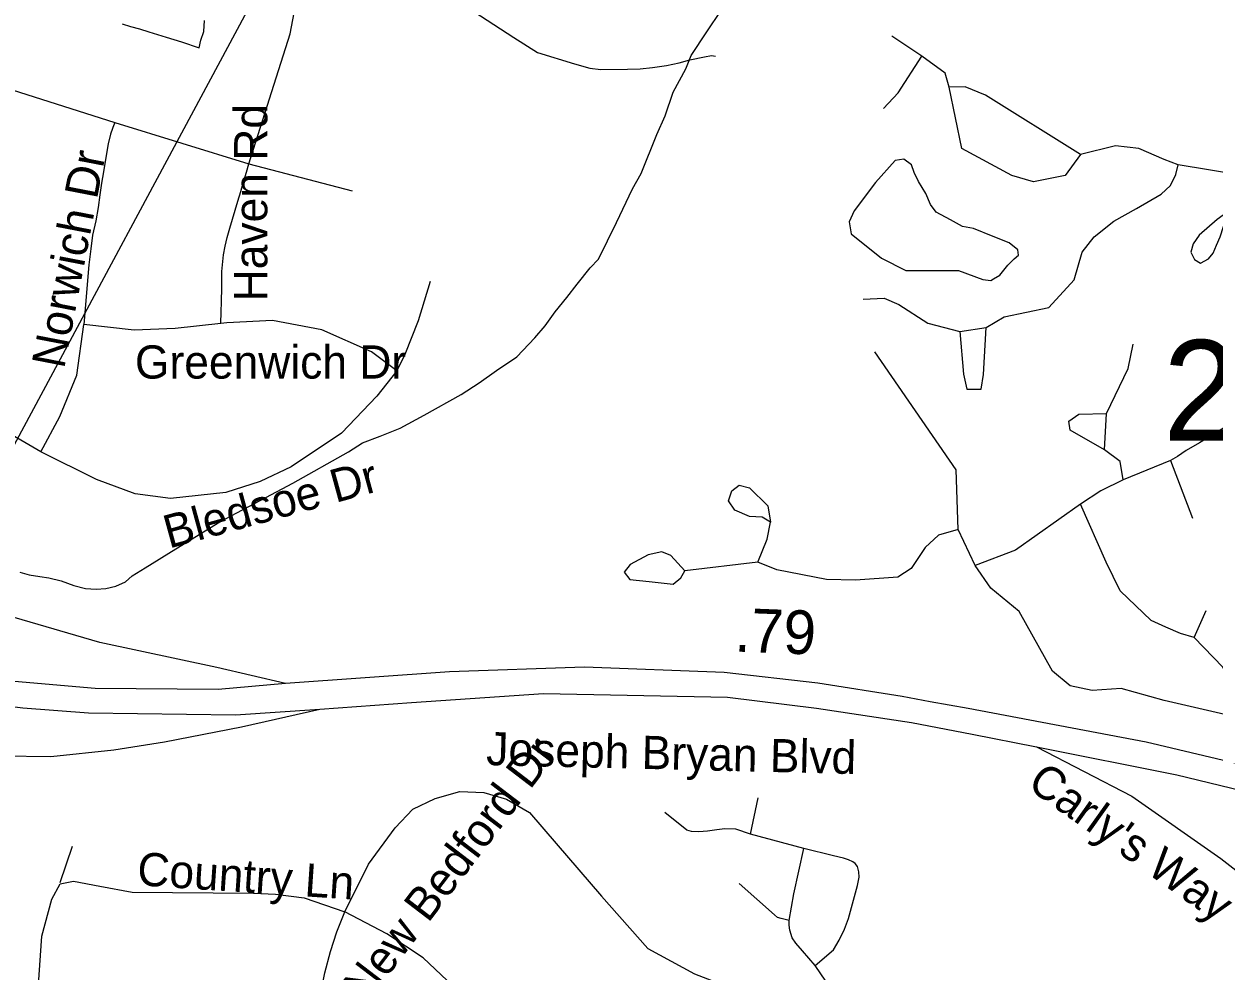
# Model space of a CAD drawing. Extents: x 1662474 to 1856135, y 779280 to 917889.
# Drawn here: x 1736868 to 1740276, y 861632 to 864344 of the extents above; entities that cross this region are included whole.
import ezdxf

# ---------------------------------------------------------------- set-up
doc = ezdxf.new("R2010")
doc.units = 0
for name, color, linetype in [('Cogo Default Point CELL', 7, 'Continuous'), ('Exist Hydrographic Creek Single Shore', 7, 'Continuous'), ('Exist Hydrographic Misc Water Feature', 7, 'Continuous'), ('Exist Hydrographic Pond Under 1500 Sq Ft', 7, 'Continuous'), ('Exist Road Non-System Type 51', 7, 'Continuous'), ('Exist Road Non-System Type 51 Label', 7, 'Continuous'), ('Exist Road Primary Interstate Ramp 1 Lane Attributed', 7, 'Continuous'), ('Exist Road Secondary Mileage Tenths English Label', 7, 'Continuous'), ('Exist Road Secondary Type 51 Divided Attributed', 7, 'Continuous'), ('Exist Road Secondary Type 51 Label', 7, 'Continuous'), ('Exist Vertical Profile Horizontal Axis Label Major', 7, 'Continuous')]:
    doc.layers.add(name, color=color, linetype=linetype)

msp = doc.modelspace()

# ---------------------------------------------------------------- linework, layer by layer
at = {"layer": 'Exist Hydrographic Creek Single Shore'}
for points in [[(1738489.5, 863644.9), (1738513.6, 863670.1), (1738564.9, 863775.4), (1738610.5, 863871.2), (1738636, 863915.6), (1738680.4, 864026.6), (1738704.5, 864080.6), (1738727.4, 864147.8), (1738763.5, 864215.2), (1738778.8, 864252.8), (1738823.9, 864321.1), (1738864.9, 864382.4)], [(1736856.5, 862773.8), (1736884, 862766.2), (1736914, 862761.2), (1736940.2, 862757.8), (1736975.6, 862749.4), (1737011.9, 862736.1), (1737045.2, 862727.1), (1737075.6, 862725), (1737102.6, 862727.1), (1737131.5, 862733.9), (1737158.9, 862746.2), (1737178, 862763.3), (1737215.8, 862786.2), (1737303.8, 862840.8), (1737429.8, 862918.4), (1737561, 862987.8), (1737638.6, 863029.2), (1737798, 863118.2), (1737837.4, 863144.4), (1737888, 863163.3), (1737946, 863186.7), (1738014.5, 863223.9), (1738120.2, 863282.5), (1738171.8, 863315.8), (1738221.9, 863351), (1738280.1, 863390.1), (1738330.8, 863444.9), (1738360.9, 863479.1), (1738389.5, 863519.2), (1738422.9, 863560.4), (1738452.2, 863598.2), (1738489.5, 863644.9)]]:
    msp.add_lwpolyline(points, dxfattribs=at)
at = {"layer": 'Exist Hydrographic Misc Water Feature'}
msp.add_lwpolyline([(1738099, 864417.4), (1738271.2, 864304.7), (1738338.9, 864261.4), (1738444.5, 864229.7), (1738488.4, 864217.3), (1738520.4, 864213.4), (1738596.4, 864214.4), (1738632.3, 864215.3), (1738668.4, 864218.6), (1738708.6, 864224.3), (1738744.5, 864231.8), (1738774.8, 864241.1), (1738817.1, 864249.2), (1738837.2, 864252.9), (1738848.4, 864251.1)], dxfattribs=at)
at = {"layer": 'Exist Hydrographic Pond Under 1500 Sq Ft'}
msp.add_lwpolyline([(1739409.3, 863940), (1739387.4, 863956.4), (1739362.8, 863952.3), (1739306.7, 863890), (1739245.8, 863808.8), (1739231.3, 863777), (1739237.1, 863742.2), (1739324.1, 863672.6), (1739393.7, 863637.8), (1739469.1, 863637.8), (1739544.5, 863637.8), (1739614.2, 863611.7), (1739636.3, 863609.3), (1739644.5, 863613.4), (1739662.3, 863624.3), (1739685.5, 863653), (1739703.3, 863670.8), (1739715.6, 863681.7), (1739714.2, 863696.7), (1739689.6, 863717.2), (1739643.1, 863735), (1739587.1, 863758.2), (1739555.6, 863763.7), (1739521.4, 863782.8), (1739480.4, 863804.7), (1739464, 863826.6), (1739450.3, 863858), (1739429.8, 863892.2), (1739417.5, 863918.1), (1739409.3, 863940)], dxfattribs=at)
at = {"layer": 'Exist Road Non-System Type 51'}
for p, q in [((1739439.1, 864250.9), (1739353.6, 864308.7)), ((1736612.1, 864225.4), (1737129, 864061)), ((1737129, 864061), (1737512.5, 863943)), ((1737512.5, 863943), (1737808.1, 863865.4)), ((1740359.6, 863908.9), (1740172.9, 863939.7)), ((1739547.8, 863463), (1739622.9, 863474.6)), ((1739961.9, 863124.4), (1739968.2, 863228.4)), ((1740151.1, 863093.2), (1740015.5, 863037.9)), ((1740151.1, 863093.2), (1740213.6, 862928.9)), ((1739591.6, 862793), (1739542.8, 862896.1)), ((1738969.4, 862802.2), (1738760.9, 862778.2)), ((1740218.9, 862586.9), (1740253.2, 862663.9)), ((1738949, 862024.2), (1738970.4, 862128)), ((1739101.4, 861982.7), (1738949, 862024.2)), ((1736972.4, 861885.8), (1737007.7, 861989.6))]:
    msp.add_line(p, q, dxfattribs=at)
for points in [[(1737512.5, 863943), (1737630.8, 864314.7), (1737646, 864395.5), (1737638.8, 864456.7), (1737608.9, 864557.2), (1737334.6, 865147.8), (1737067.4, 865063.2)], [(1737149.4, 864344.1), (1737173.9, 864336.1), (1737199.6, 864329.7), (1737225.8, 864321.2), (1737251.2, 864313), (1737276.1, 864305.8), (1737319.4, 864292.4), (1737369.9, 864275.4), (1737375.4, 864297), (1737383.2, 864322.2), (1737385.4, 864352.9)], [(1739329.6, 864101.4), (1739371.4, 864146), (1739439.1, 864250.9)], [(1739517.1, 864162.5), (1739505.8, 864202.4), (1739439.1, 864250.9)], [(1739893.4, 863969.6), (1739621.2, 864139.2), (1739562.8, 864163.6), (1739517.1, 864162.5)], [(1739893.4, 863969.6), (1739849.6, 863909.5), (1739758.8, 863891.9), (1739697.1, 863909.5), (1739553.5, 863986.9), (1739517.1, 864162.5)], [(1737129, 864061), (1737122.9, 864046.7), (1737122, 864044.5), (1737116.8, 864028.2), (1737116.6, 864027.8), (1737110.2, 864000), (1737101.4, 863950), (1737096, 863919.9), (1737091.1, 863887.7), (1737085.5, 863854.2), (1737081.1, 863818.2), (1737074.1, 863780), (1737065, 863739.2), (1737060.1, 863700.1), (1737054.6, 863653.4), (1737039.6, 863482.8)], [(1740172.9, 863939.7), (1740132.9, 863955.7), (1740060.4, 863986.9), (1739993.1, 863994.2), (1739893.4, 863969.6)], [(1737432.4, 863486.1), (1737433.1, 863519.2), (1737434.2, 863548.1), (1737434.9, 863588.7), (1737435.4, 863634.6), (1737439.6, 863682.6), (1737444.4, 863707.5), (1737450.8, 863732.5), (1737458, 863758.5), (1737465.4, 863784.2), (1737472.9, 863810), (1737481.1, 863836.5), (1737489.1, 863863.5), (1737497, 863891.1), (1737505.4, 863919.2), (1737512.5, 863943)], [(1739622.9, 863474.6), (1739674.5, 863505.2), (1739802.6, 863531.9), (1739875.6, 863610.5), (1739898.4, 863689.9), (1739932.9, 863734.2), (1739989, 863778.8), (1740054.1, 863815.2), (1740124.6, 863856.2), (1740151.4, 863881.4), (1740166.1, 863912.7), (1740172.9, 863939.7)], [(1740322.6, 863811.4), (1740284.5, 863783.8), (1740233.1, 863739.2), (1740216, 863713.9), (1740209.4, 863689.9), (1740219.4, 863669.4), (1740237, 863658.9), (1740259.4, 863671.2), (1740273.2, 863687.7), (1740283.1, 863710.2), (1740292.9, 863734.4), (1740302.9, 863763.2), (1740313.9, 863789.5), (1740322.6, 863811.4)], [(1738031.2, 863605.9), (1737996.9, 863493.2), (1737959.1, 863396.7), (1737935.8, 863349.9)], [(1739271.6, 863555.7), (1739331, 863558.6), (1739373, 863540.2), (1739456.6, 863487.2), (1739547.8, 863463)], [(1737935.8, 863349.9), (1737863.6, 863404.5), (1737721.2, 863468), (1737580.6, 863494), (1737449.9, 863488), (1737432.4, 863486.1)], [(1736916.5, 863118.2), (1736971.6, 863219.2), (1737020.2, 863337.9), (1737039.6, 863482.8)], [(1737432.4, 863486.1), (1737301.6, 863471.9), (1737183.8, 863467), (1737039.6, 863482.8)], [(1739547.8, 863463), (1739558, 863341), (1739568.2, 863298.2), (1739608.9, 863298.2), (1739615.8, 863339.7), (1739622.9, 863474.6)], [(1739968.2, 863228.4), (1740030.1, 863357.5), (1740044.1, 863426.9)], [(1739542.8, 862896.1), (1739537, 863067), (1739304.8, 863405.2)], [(1737935.8, 863349.9), (1737879, 863278.2), (1737777.8, 863172.1), (1737633.9, 863075.1), (1737545.1, 863033.8), (1737446.2, 863001.6), (1737288, 862984.9), (1737186.9, 862998.4), (1737075.9, 863039.2), (1736916.5, 863118.2)], [(1736916.5, 863118.2), (1736783.8, 863196.1), (1736671.6, 863231.5), (1736578.2, 863235.8)], [(1739961.9, 863124.4), (1739863.5, 863180.1), (1739859.9, 863206.4), (1739888.6, 863226.6), (1739968.2, 863228.4)], [(1740339.6, 863208.7), (1740234.1, 863144.2), (1740196.1, 863122.4), (1740170.9, 863105.4), (1740151.1, 863093.2)], [(1740015.5, 863037.9), (1740006.9, 863090.9), (1739961.9, 863124.4)], [(1739005.8, 862916.9), (1738981.9, 862931), (1738945.4, 862933.7), (1738903.4, 862951.5), (1738885.9, 862978), (1738895.2, 863006.9), (1738916, 863022.9), (1738945.4, 863015), (1738998.4, 862964.1), (1739005.8, 862916.9)], [(1740015.5, 863037.9), (1739951.4, 863006.9), (1739893.1, 862968.9)], [(1739893.1, 862968.9), (1739707.1, 862836.9), (1739591.6, 862793)], [(1740218.9, 862586.9), (1740179.2, 862598.2), (1740137.5, 862616.1), (1740095.8, 862635.8), (1740007.4, 862720.2), (1739967.1, 862802.2), (1739893.1, 862968.9)], [(1738969.4, 862802.2), (1738996.6, 862868), (1739005.8, 862916.9)], [(1739542.8, 862896.1), (1739486.6, 862879.5), (1739449.1, 862844.2), (1739408.9, 862784.6), (1739370.4, 862759.7), (1739249.6, 862751.2), (1739166.2, 862752.6), (1739023.9, 862780.7), (1738969.4, 862802.2)], [(1738760.9, 862778.2), (1738720.5, 862821.4), (1738694.8, 862832.1), (1738655.6, 862823.9), (1738604.2, 862795.6), (1738586.6, 862774.1), (1738602.9, 862753.4), (1738658.2, 862746.8), (1738727.6, 862739.9), (1738749.1, 862757.5), (1738760.9, 862778.2)], [(1740331.2, 862361.2), (1740133.1, 862406.1), (1740009.6, 862440.5), (1739926.9, 862435.2), (1739863.5, 862448.9), (1739813.4, 862490.9), (1739718.1, 862661.8), (1739636.5, 862728.2), (1739591.6, 862793)], [(1740331.2, 862361.2), (1740337.5, 862401.7), (1740332.2, 862452.6), (1740316.8, 862478.5), (1740301, 862501.7), (1740218.9, 862586.9)], [(1737787.4, 861801.9), (1737855.1, 861938.2), (1737931.2, 862042.2), (1737982.1, 862095.4), (1738045.9, 862126.4), (1738116.6, 862146.5), (1738185.4, 862143.4), (1738249.9, 862124.5), (1738315.5, 862086.2), (1738392.6, 861997.5), (1738521.9, 861846.5), (1738655.1, 861696.4), (1738788.5, 861624.2), (1738892.6, 861584.1)], [(1738949, 862024.2), (1738906.9, 862037.8), (1738874.8, 862039.1), (1738852.4, 862036.5), (1738825.5, 862032.7), (1738800.5, 862030.8), (1738780, 862031.4), (1738766.6, 862035.2), (1738703.8, 862085.8)], [(1739059.6, 861776.4), (1739072.9, 861853.2), (1739101.4, 861982.7)], [(1739133.5, 861647.8), (1739186, 861692.6), (1739202.9, 861720), (1739217.7, 861751.9), (1739229.1, 861782.1), (1739254.7, 861877.2), (1739259.8, 861901.1), (1739258.7, 861915.9), (1739254.7, 861931.1), (1739248.7, 861940), (1739241.5, 861945.1), (1739229.2, 861950.6), (1739214.8, 861954.9), (1739186.4, 861962.1), (1739101.4, 861982.7)], [(1736929.6, 861406.4), (1736910, 861594), (1736919.8, 861731.6), (1736948.4, 861837.6), (1736972.5, 861881.4), (1737010.2, 861889.6), (1737085.9, 861875.2), (1737178.8, 861857.6), (1737526, 861854.7), (1737588.5, 861851.8), (1737670.9, 861841.6), (1737787.4, 861801.9)], [(1739059.6, 861776.4), (1739036.2, 861782.2), (1739026.3, 861785.7), (1739017.1, 861793.2), (1738915.8, 861882.3)], [(1737713.4, 861301.7), (1737707.8, 861426.6), (1737710, 861488.2), (1737721.6, 861584.4), (1737729.6, 861627.1), (1737746.2, 861688.2), (1737764.1, 861743.9), (1737787.4, 861801.9)], [(1738281.4, 861382), (1738177.1, 861506.1), (1738129.1, 861559.9), (1738080.1, 861604.9), (1738011.6, 861669.4), (1737907.4, 861738.2), (1737787.4, 861801.9)], [(1739133.5, 861647.8), (1739097.9, 861690), (1739078.8, 861712.3), (1739067.8, 861727.4), (1739061.5, 861749.2), (1739059.6, 861763.4), (1739059.6, 861776.4)], [(1739222.1, 861419.7), (1739216.3, 861505.4), (1739211.3, 861528.6), (1739199.7, 861552.6), (1739178.2, 861582.4), (1739133.5, 861647.8)]]:
    msp.add_lwpolyline(points, dxfattribs=at)
at = {"layer": 'Exist Road Primary Interstate Ramp 1 Lane Attributed'}
for points in [[(1737617, 862455.7), (1737420.5, 862501.4), (1737085.6, 862572.8), (1736841.1, 862644.3), (1736713.1, 862678.1), (1736581.6, 862695.4)], [(1736570.6, 862244.4), (1736714.8, 862248.4), (1736805.2, 862248.4), (1736945.8, 862246.7), (1737126.4, 862265.5), (1737270.9, 862288.1), (1737491.4, 862331.5), (1737715.5, 862382.1)], [(1739767.1, 862274.4), (1740040.7, 862132.5), (1740294.9, 861953.8), (1740394.2, 861877.3), (1740492, 861817.8), (1740569.6, 861798.2), (1740638, 861777.7), (1740654.3, 861775.1)]]:
    msp.add_lwpolyline(points, dxfattribs=at)
at = {"layer": 'Exist Road Secondary Type 51 Divided Attributed'}
for points in [[(1737617, 862455.7), (1737425, 862438.5), (1737072.2, 862440.7), (1736819.3, 862462.9), (1736577.9, 862509.9)], [(1740726.9, 862136.9), (1740604.5, 862163.2), (1740504.1, 862186.9), (1740081.5, 862287.3), (1739571.3, 862383.2), (1739462.6, 862403.1), (1739383.2, 862417.7), (1739141.8, 862456), (1738873, 862486.7), (1738473.8, 862502), (1738087.2, 862488.8), (1737617, 862455.7)], [(1736575.7, 862422.1), (1736865.9, 862385.3), (1737053.4, 862370.9), (1737474.1, 862365.9), (1737715.5, 862382.1)], [(1737715.5, 862382.1), (1737978.3, 862400.4), (1738356, 862427), (1738882.6, 862416.4), (1739137.9, 862384.5), (1739409.8, 862343.2), (1739583.4, 862310.4), (1739767.1, 862274.4)], [(1739767.1, 862274.4), (1740168.8, 862194.1), (1740480.2, 862118.4), (1740559.1, 862101.3), (1740681.2, 862075)]]:
    msp.add_lwpolyline(points, dxfattribs=at)
at = {"layer": 'Exist Vertical Profile Horizontal Axis Label Major'}
msp.add_line((1736706.1, 862887.9), (1737678.3, 864697.4), dxfattribs=at)

# ---------------------------------------------------------------- texts
at = {"layer": 'Cogo Default Point CELL'}
msp.add_text('2182', height=288, dxfattribs=at).set_placement((1740129.8, 863150.5))
at = {"layer": 'Exist Road Non-System Type 51 Label'}
for s, rotation, p in [('Haven Rd', 90, (1737565.4, 863549.3)), ('Norwich Dr', 79.0522, (1736983.5, 863354)), ('Bledsoe Dr', 15.3462, (1737283.7, 862841.1)), ('New Bedford Dr', 52.6108, (1737849.8, 861537.5)), ('Country Ln', 356.1828, (1737191, 861878))]:
    msp.add_text(s, height=95, rotation=rotation, dxfattribs=at).set_placement(p)
msp.add_text('Greenwich Dr', height=95, dxfattribs=at).set_placement((1737186.4, 863328.2))
at = {"layer": 'Exist Road Secondary Mileage Tenths English Label'}
msp.add_text('.79', height=125, rotation=357.7987, dxfattribs=at).set_placement((1738901.6, 862546.8))
at = {"layer": 'Exist Road Secondary Type 51 Label'}
for s, rotation, p in [('Joseph Bryan Blvd', 358.6022, (1738191.3, 862221.8)), ("Carly's Way", 324.5581, (1739737.1, 862158.5))]:
    msp.add_text(s, height=95, rotation=rotation, dxfattribs=at).set_placement(p)

doc.saveas('drawing.dxf')
